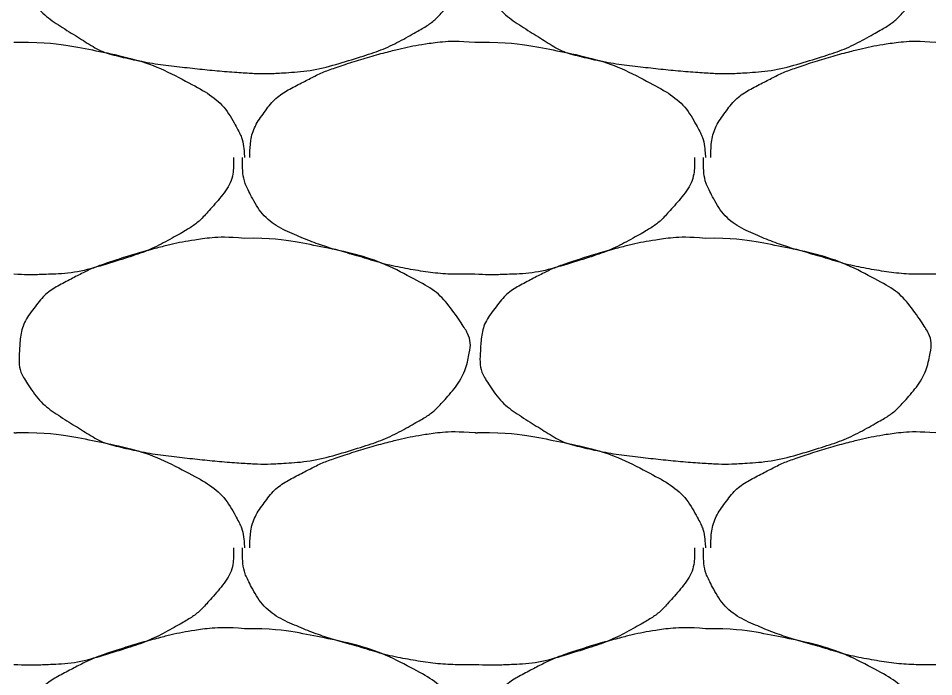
# Model space of a CAD drawing. Extents: x 1373719 to 1374161, y 379835 to 380167.
# Drawn here: x 1373962.689 to 1373963.604, y 379922.911 to 379923.569 of the extents above; entities that cross this region are included whole.
import ezdxf

# ---------------------------------------------------------------- set-up
doc = ezdxf.new("R2010")
doc.units = 0
doc.layers.add('Aggregate Base Course', color=7, linetype='Continuous')

msp = doc.modelspace()

# ---------------------------------------------------------------- linework, layer by layer
at = {"layer": 'Aggregate Base Course'}
for points, degree in [([(1373962.91465, 379923.7399), (1373962.94101, 379923.74026), (1373962.96746, 379923.73629), (1373962.99385, 379923.7309), (1373963.02607, 379923.72432), (1373963.05576, 379923.71452), (1373963.08565, 379923.6985), (1373963.10558, 379923.68782), (1373963.11921, 379923.67336), (1373963.13245, 379923.6535), (1373963.13814, 379923.64496), (1373963.1412, 379923.63513), (1373963.13965, 379923.6265), (1373963.1366, 379923.6096), (1373963.1278, 379923.59281), (1373963.11445, 379923.5779), (1373963.10601, 379923.56849), (1373963.09769, 379923.56213), (1373963.08745, 379923.5563), (1373963.06931, 379923.54599), (1373963.05143, 379923.53735), (1373963.03165, 379923.5311), (1373963.00609, 379923.52303), (1373962.98057, 379923.51655), (1373962.95425, 379923.5149), (1373962.94106, 379923.51408), (1373962.92781, 379923.51403), (1373962.91465, 379923.5149), (1373962.89482, 379923.51623), (1373962.87504, 379923.51813), (1373962.85525, 379923.5203), (1373962.83345, 379923.52269), (1373962.81194, 379923.52613), (1373962.79045, 379923.5311), (1373962.77279, 379923.53519), (1373962.75762, 379923.54462), (1373962.74185, 379923.5545), (1373962.72397, 379923.56571), (1373962.70944, 379923.57662), (1373962.69685, 379923.5959), (1373962.69037, 379923.60582), (1373962.68906, 379923.61643), (1373962.68965, 379923.6265), (1373962.69049, 379923.6411), (1373962.69356, 379923.65581), (1373962.70405, 379923.6697), (1373962.71466, 379923.68377), (1373962.72621, 379923.69129), (1373962.74005, 379923.6985), (1373962.75189, 379923.70468), (1373962.76352, 379923.71048), (1373962.77605, 379923.7147), (1373962.79393, 379923.72074), (1373962.81178, 379923.72615), (1373962.83005, 379923.7309), (1373962.84137, 379923.73385), (1373962.85269, 379923.7363), (1373962.86425, 379923.7381), (1373962.88092, 379923.74071), (1373962.89794, 379923.74135), (1373962.91465, 379923.7399)], 3), ([(1373963.37545, 379923.7399), (1373963.40181, 379923.74026), (1373963.42826, 379923.73629), (1373963.45465, 379923.7309), (1373963.48687, 379923.72432), (1373963.51656, 379923.71452), (1373963.54645, 379923.6985), (1373963.56638, 379923.68782), (1373963.58001, 379923.67336), (1373963.59325, 379923.6535), (1373963.59894, 379923.64496), (1373963.602, 379923.63513), (1373963.60045, 379923.6265), (1373963.5974, 379923.6096), (1373963.5886, 379923.59281), (1373963.57525, 379923.5779), (1373963.56681, 379923.56849), (1373963.55849, 379923.56213), (1373963.54825, 379923.5563), (1373963.53011, 379923.54599), (1373963.51223, 379923.53735), (1373963.49245, 379923.5311), (1373963.46689, 379923.52303), (1373963.44137, 379923.51655), (1373963.41505, 379923.5149), (1373963.40186, 379923.51408), (1373963.38861, 379923.51403), (1373963.37545, 379923.5149), (1373963.35562, 379923.51623), (1373963.33584, 379923.51813), (1373963.31605, 379923.5203), (1373963.29425, 379923.52269), (1373963.27274, 379923.52613), (1373963.25125, 379923.5311), (1373963.23359, 379923.53519), (1373963.21842, 379923.54462), (1373963.20265, 379923.5545), (1373963.18477, 379923.56571), (1373963.17024, 379923.57662), (1373963.15765, 379923.5959), (1373963.15117, 379923.60582), (1373963.14986, 379923.61643), (1373963.15045, 379923.6265), (1373963.15129, 379923.6411), (1373963.15436, 379923.65581), (1373963.16485, 379923.6697), (1373963.17546, 379923.68377), (1373963.18701, 379923.69129), (1373963.20085, 379923.6985), (1373963.21269, 379923.70468), (1373963.22432, 379923.71048), (1373963.23685, 379923.7147), (1373963.25473, 379923.72074), (1373963.27258, 379923.72615), (1373963.29085, 379923.7309), (1373963.30217, 379923.73385), (1373963.31349, 379923.7363), (1373963.32505, 379923.7381), (1373963.34172, 379923.74071), (1373963.35874, 379923.74135), (1373963.37545, 379923.7399)], 3), ([(1373962.68425, 379923.5455), (1373962.68604, 379923.5454), (1373962.68785, 379923.54561), (1373962.68965, 379923.5455)], 2), ([(1373962.68965, 379923.5455), (1373962.71601, 379923.54586), (1373962.74246, 379923.54189), (1373962.76885, 379923.5365), (1373962.80107, 379923.52992), (1373962.83076, 379923.52012), (1373962.86065, 379923.5041), (1373962.88058, 379923.49342), (1373962.89649, 379923.47951), (1373962.90745, 379923.4591), (1373962.91216, 379923.45032), (1373962.91392, 379923.4414), (1373962.91465, 379923.4321), (1373962.91469, 379923.43151), (1373962.91476, 379923.43089), (1373962.91465, 379923.4303)], 3), ([(1373962.92005, 379923.4303), (1373962.92007, 379923.4309), (1373962.92003, 379923.4315), (1373962.92005, 379923.4321), (1373962.92038, 379923.44728), (1373962.92466, 379923.46185), (1373962.93445, 379923.4753), (1373962.94435, 379923.48892), (1373962.95661, 379923.49689), (1373962.97045, 379923.5041), (1373962.98229, 379923.51028), (1373962.99392, 379923.51608), (1373963.00645, 379923.5203), (1373963.02433, 379923.52634), (1373963.04218, 379923.53175), (1373963.06045, 379923.5365), (1373963.07177, 379923.53945), (1373963.08309, 379923.5419), (1373963.09465, 379923.5437), (1373963.11132, 379923.54631), (1373963.12834, 379923.54695), (1373963.14505, 379923.5455)], 3), ([(1373963.14505, 379923.5455), (1373963.14684, 379923.5454), (1373963.14865, 379923.54561), (1373963.15045, 379923.5455)], 2), ([(1373963.15045, 379923.5455), (1373963.17681, 379923.54586), (1373963.20326, 379923.54189), (1373963.22965, 379923.5365), (1373963.26187, 379923.52992), (1373963.29156, 379923.52012), (1373963.32145, 379923.5041), (1373963.34138, 379923.49342), (1373963.35729, 379923.47951), (1373963.36825, 379923.4591), (1373963.37296, 379923.45032), (1373963.37472, 379923.4414), (1373963.37545, 379923.4321), (1373963.37549, 379923.43151), (1373963.37556, 379923.43089), (1373963.37545, 379923.4303)], 3), ([(1373963.38085, 379923.4303), (1373963.38087, 379923.4309), (1373963.38083, 379923.4315), (1373963.38085, 379923.4321), (1373963.38118, 379923.44728), (1373963.38546, 379923.46185), (1373963.39525, 379923.4753), (1373963.40515, 379923.48892), (1373963.41741, 379923.49689), (1373963.43125, 379923.5041), (1373963.44309, 379923.51028), (1373963.45472, 379923.51608), (1373963.46725, 379923.5203), (1373963.48513, 379923.52634), (1373963.50298, 379923.53175), (1373963.52125, 379923.5365), (1373963.53257, 379923.53945), (1373963.54389, 379923.5419), (1373963.55545, 379923.5437), (1373963.57212, 379923.54631), (1373963.58914, 379923.54695), (1373963.60585, 379923.5455)], 3), ([(1373962.90385, 379923.4303), (1373962.90389, 379923.4285), (1373962.90391, 379923.4267), (1373962.90385, 379923.4249), (1373962.90318, 379923.40666), (1373962.8916, 379923.39085), (1373962.87865, 379923.3763), (1373962.87046, 379923.36712), (1373962.86189, 379923.36053), (1373962.85165, 379923.3547), (1373962.83351, 379923.34439), (1373962.81563, 379923.33575), (1373962.79585, 379923.3295), (1373962.77029, 379923.32143), (1373962.74479, 379923.31433), (1373962.71845, 379923.3133), (1373962.70705, 379923.31286), (1373962.69563, 379923.31279), (1373962.68425, 379923.3133)], 3), ([(1373963.14505, 379923.3133), (1373963.14265, 379923.3133), (1373963.14025, 379923.3133), (1373963.13785, 379923.3133), (1373963.11796, 379923.3133), (1373963.09816, 379923.31516), (1373963.07845, 379923.3187), (1373963.05742, 379923.32248), (1373963.03736, 379923.3289), (1373963.0169, 379923.33478), (1373962.99924, 379923.33986), (1373962.98216, 379923.34555), (1373962.96505, 379923.3529), (1373962.94599, 379923.36109), (1373962.93013, 379923.37489), (1373962.92005, 379923.3943), (1373962.91486, 379923.40428), (1373962.91285, 379923.41443), (1373962.91285, 379923.4249), (1373962.91285, 379923.4267), (1373962.91285, 379923.4285), (1373962.91285, 379923.4303)], 3), ([(1373963.36465, 379923.4303), (1373963.36469, 379923.4285), (1373963.36471, 379923.4267), (1373963.36465, 379923.4249), (1373963.36398, 379923.40666), (1373963.3524, 379923.39085), (1373963.33945, 379923.3763), (1373963.33126, 379923.36712), (1373963.32269, 379923.36053), (1373963.31245, 379923.3547), (1373963.29431, 379923.34439), (1373963.27643, 379923.33575), (1373963.25665, 379923.3295), (1373963.23109, 379923.32143), (1373963.20559, 379923.31433), (1373963.17925, 379923.3133), (1373963.16785, 379923.31286), (1373963.15643, 379923.31279), (1373963.14505, 379923.3133)], 3), ([(1373963.60585, 379923.3133), (1373963.60345, 379923.3133), (1373963.60105, 379923.3133), (1373963.59865, 379923.3133), (1373963.57876, 379923.3133), (1373963.55896, 379923.31516), (1373963.53925, 379923.3187), (1373963.51822, 379923.32248), (1373963.49816, 379923.3289), (1373963.4777, 379923.33478), (1373963.46004, 379923.33986), (1373963.44296, 379923.34555), (1373963.42585, 379923.3529), (1373963.40679, 379923.36109), (1373963.39093, 379923.37489), (1373963.38085, 379923.3943), (1373963.37566, 379923.40428), (1373963.37365, 379923.41443), (1373963.37365, 379923.4249), (1373963.37365, 379923.4267), (1373963.37365, 379923.4285), (1373963.37365, 379923.4303)], 3), ([(1373962.91465, 379923.3493), (1373962.94101, 379923.34966), (1373962.96746, 379923.34569), (1373962.99385, 379923.3403), (1373963.02607, 379923.33372), (1373963.05576, 379923.32392), (1373963.08565, 379923.3079), (1373963.10558, 379923.29722), (1373963.11921, 379923.28276), (1373963.13245, 379923.2629), (1373963.13814, 379923.25436), (1373963.1412, 379923.24453), (1373963.13965, 379923.2359), (1373963.1366, 379923.219), (1373963.1278, 379923.20221), (1373963.11445, 379923.1873), (1373963.10601, 379923.17789), (1373963.09769, 379923.17153), (1373963.08745, 379923.1657), (1373963.06931, 379923.15539), (1373963.05143, 379923.14675), (1373963.03165, 379923.1405), (1373963.00609, 379923.13243), (1373962.98057, 379923.12595), (1373962.95425, 379923.1243), (1373962.94106, 379923.12348), (1373962.92781, 379923.12343), (1373962.91465, 379923.1243), (1373962.89482, 379923.12563), (1373962.87504, 379923.12753), (1373962.85525, 379923.1297), (1373962.83345, 379923.13209), (1373962.81194, 379923.13553), (1373962.79045, 379923.1405), (1373962.77279, 379923.14459), (1373962.75762, 379923.15402), (1373962.74185, 379923.1639), (1373962.72397, 379923.17511), (1373962.70944, 379923.18602), (1373962.69685, 379923.2053), (1373962.69037, 379923.21522), (1373962.68906, 379923.22583), (1373962.68965, 379923.2359), (1373962.69049, 379923.2505), (1373962.69356, 379923.26521), (1373962.70405, 379923.2791), (1373962.71466, 379923.29317), (1373962.72621, 379923.30069), (1373962.74005, 379923.3079), (1373962.75189, 379923.31408), (1373962.76352, 379923.31988), (1373962.77605, 379923.3241), (1373962.79393, 379923.33014), (1373962.81178, 379923.33555), (1373962.83005, 379923.3403), (1373962.84137, 379923.34325), (1373962.85269, 379923.3457), (1373962.86425, 379923.3475), (1373962.88092, 379923.35011), (1373962.89794, 379923.35075), (1373962.91465, 379923.3493)], 3), ([(1373963.37545, 379923.3493), (1373963.40181, 379923.34966), (1373963.42826, 379923.34569), (1373963.45465, 379923.3403), (1373963.48687, 379923.33372), (1373963.51656, 379923.32392), (1373963.54645, 379923.3079), (1373963.56638, 379923.29722), (1373963.58001, 379923.28276), (1373963.59325, 379923.2629), (1373963.59894, 379923.25436), (1373963.602, 379923.24453), (1373963.60045, 379923.2359), (1373963.5974, 379923.219), (1373963.5886, 379923.20221), (1373963.57525, 379923.1873), (1373963.56681, 379923.17789), (1373963.55849, 379923.17153), (1373963.54825, 379923.1657), (1373963.53011, 379923.15539), (1373963.51223, 379923.14675), (1373963.49245, 379923.1405), (1373963.46689, 379923.13243), (1373963.44137, 379923.12595), (1373963.41505, 379923.1243), (1373963.40186, 379923.12348), (1373963.38861, 379923.12343), (1373963.37545, 379923.1243), (1373963.35562, 379923.12563), (1373963.33584, 379923.12753), (1373963.31605, 379923.1297), (1373963.29425, 379923.13209), (1373963.27274, 379923.13553), (1373963.25125, 379923.1405), (1373963.23359, 379923.14459), (1373963.21842, 379923.15402), (1373963.20265, 379923.1639), (1373963.18477, 379923.17511), (1373963.17024, 379923.18602), (1373963.15765, 379923.2053), (1373963.15117, 379923.21522), (1373963.14986, 379923.22583), (1373963.15045, 379923.2359), (1373963.15129, 379923.2505), (1373963.15436, 379923.26521), (1373963.16485, 379923.2791), (1373963.17546, 379923.29317), (1373963.18701, 379923.30069), (1373963.20085, 379923.3079), (1373963.21269, 379923.31408), (1373963.22432, 379923.31988), (1373963.23685, 379923.3241), (1373963.25473, 379923.33014), (1373963.27258, 379923.33555), (1373963.29085, 379923.3403), (1373963.30217, 379923.34325), (1373963.31349, 379923.3457), (1373963.32505, 379923.3475), (1373963.34172, 379923.35011), (1373963.35874, 379923.35075), (1373963.37545, 379923.3493)], 3), ([(1373962.68425, 379923.1549), (1373962.68604, 379923.1548), (1373962.68785, 379923.15501), (1373962.68965, 379923.1549)], 2), ([(1373962.68965, 379923.1549), (1373962.71601, 379923.15526), (1373962.74246, 379923.15129), (1373962.76885, 379923.1459), (1373962.80107, 379923.13932), (1373962.83076, 379923.12952), (1373962.86065, 379923.1135), (1373962.88058, 379923.10282), (1373962.89649, 379923.08891), (1373962.90745, 379923.0685), (1373962.91216, 379923.05972), (1373962.91392, 379923.0508), (1373962.91465, 379923.0415), (1373962.91469, 379923.04091), (1373962.91476, 379923.04029), (1373962.91465, 379923.0397)], 3), ([(1373962.92005, 379923.0397), (1373962.92007, 379923.0403), (1373962.92003, 379923.0409), (1373962.92005, 379923.0415), (1373962.92038, 379923.05668), (1373962.92466, 379923.07125), (1373962.93445, 379923.0847), (1373962.94435, 379923.09832), (1373962.95661, 379923.10629), (1373962.97045, 379923.1135), (1373962.98229, 379923.11968), (1373962.99392, 379923.12548), (1373963.00645, 379923.1297), (1373963.02433, 379923.13574), (1373963.04218, 379923.14115), (1373963.06045, 379923.1459), (1373963.07177, 379923.14885), (1373963.08309, 379923.1513), (1373963.09465, 379923.1531), (1373963.11132, 379923.15571), (1373963.12834, 379923.15635), (1373963.14505, 379923.1549)], 3), ([(1373963.14505, 379923.1549), (1373963.14684, 379923.1548), (1373963.14865, 379923.15501), (1373963.15045, 379923.1549)], 2), ([(1373963.15045, 379923.1549), (1373963.17681, 379923.15526), (1373963.20326, 379923.15129), (1373963.22965, 379923.1459), (1373963.26187, 379923.13932), (1373963.29156, 379923.12952), (1373963.32145, 379923.1135), (1373963.34138, 379923.10282), (1373963.35729, 379923.08891), (1373963.36825, 379923.0685), (1373963.37296, 379923.05972), (1373963.37472, 379923.0508), (1373963.37545, 379923.0415), (1373963.37549, 379923.04091), (1373963.37556, 379923.04029), (1373963.37545, 379923.0397)], 3), ([(1373963.38085, 379923.0397), (1373963.38087, 379923.0403), (1373963.38083, 379923.0409), (1373963.38085, 379923.0415), (1373963.38118, 379923.05668), (1373963.38546, 379923.07125), (1373963.39525, 379923.0847), (1373963.40515, 379923.09832), (1373963.41741, 379923.10629), (1373963.43125, 379923.1135), (1373963.44309, 379923.11968), (1373963.45472, 379923.12548), (1373963.46725, 379923.1297), (1373963.48513, 379923.13574), (1373963.50298, 379923.14115), (1373963.52125, 379923.1459), (1373963.53257, 379923.14885), (1373963.54389, 379923.1513), (1373963.55545, 379923.1531), (1373963.57212, 379923.15571), (1373963.58914, 379923.15635), (1373963.60585, 379923.1549)], 3), ([(1373962.90385, 379923.0397), (1373962.90389, 379923.0379), (1373962.90391, 379923.0361), (1373962.90385, 379923.0343), (1373962.90318, 379923.01606), (1373962.8916, 379923.00025), (1373962.87865, 379922.9857), (1373962.87046, 379922.97652), (1373962.86189, 379922.96993), (1373962.85165, 379922.9641), (1373962.83351, 379922.95379), (1373962.81563, 379922.94515), (1373962.79585, 379922.9389), (1373962.77029, 379922.93083), (1373962.74479, 379922.92373), (1373962.71845, 379922.9227), (1373962.70705, 379922.92226), (1373962.69563, 379922.92219), (1373962.68425, 379922.9227)], 3), ([(1373963.14505, 379922.9227), (1373963.14265, 379922.9227), (1373963.14025, 379922.9227), (1373963.13785, 379922.9227), (1373963.11796, 379922.9227), (1373963.09816, 379922.92456), (1373963.07845, 379922.9281), (1373963.05742, 379922.93188), (1373963.03736, 379922.9383), (1373963.0169, 379922.94418), (1373962.99924, 379922.94926), (1373962.98216, 379922.95495), (1373962.96505, 379922.9623), (1373962.94599, 379922.97049), (1373962.93013, 379922.98429), (1373962.92005, 379923.0037), (1373962.91486, 379923.01368), (1373962.91285, 379923.02383), (1373962.91285, 379923.0343), (1373962.91285, 379923.0361), (1373962.91285, 379923.0379), (1373962.91285, 379923.0397)], 3), ([(1373963.36465, 379923.0397), (1373963.36469, 379923.0379), (1373963.36471, 379923.0361), (1373963.36465, 379923.0343), (1373963.36398, 379923.01606), (1373963.3524, 379923.00025), (1373963.33945, 379922.9857), (1373963.33126, 379922.97652), (1373963.32269, 379922.96993), (1373963.31245, 379922.9641), (1373963.29431, 379922.95379), (1373963.27643, 379922.94515), (1373963.25665, 379922.9389), (1373963.23109, 379922.93083), (1373963.20559, 379922.92373), (1373963.17925, 379922.9227), (1373963.16785, 379922.92226), (1373963.15643, 379922.92219), (1373963.14505, 379922.9227)], 3), ([(1373963.60585, 379922.9227), (1373963.60345, 379922.9227), (1373963.60105, 379922.9227), (1373963.59865, 379922.9227), (1373963.57876, 379922.9227), (1373963.55896, 379922.92456), (1373963.53925, 379922.9281), (1373963.51822, 379922.93188), (1373963.49816, 379922.9383), (1373963.4777, 379922.94418), (1373963.46004, 379922.94926), (1373963.44296, 379922.95495), (1373963.42585, 379922.9623), (1373963.40679, 379922.97049), (1373963.39093, 379922.98429), (1373963.38085, 379923.0037), (1373963.37566, 379923.01368), (1373963.37365, 379923.02383), (1373963.37365, 379923.0343), (1373963.37365, 379923.0361), (1373963.37365, 379923.0379), (1373963.37365, 379923.0397)], 3), ([(1373962.91465, 379922.9587), (1373962.94101, 379922.95906), (1373962.96746, 379922.95509), (1373962.99385, 379922.9497), (1373963.02607, 379922.94312), (1373963.05576, 379922.93332), (1373963.08565, 379922.9173), (1373963.10558, 379922.90662), (1373963.11921, 379922.89216), (1373963.13245, 379922.8723), (1373963.13814, 379922.86376), (1373963.1412, 379922.85393), (1373963.13965, 379922.8453), (1373963.1366, 379922.8284), (1373963.1278, 379922.81161), (1373963.11445, 379922.7967), (1373963.10601, 379922.78729), (1373963.09769, 379922.78093), (1373963.08745, 379922.7751), (1373963.06931, 379922.76479), (1373963.05143, 379922.75615), (1373963.03165, 379922.7499), (1373963.00609, 379922.74183), (1373962.98057, 379922.73535), (1373962.95425, 379922.7337), (1373962.94106, 379922.73288), (1373962.92781, 379922.73283), (1373962.91465, 379922.7337), (1373962.89482, 379922.73503), (1373962.87504, 379922.73693), (1373962.85525, 379922.7391), (1373962.83345, 379922.74149), (1373962.81194, 379922.74493), (1373962.79045, 379922.7499), (1373962.77279, 379922.75399), (1373962.75762, 379922.76342), (1373962.74185, 379922.7733), (1373962.72397, 379922.78451), (1373962.70944, 379922.79542), (1373962.69685, 379922.8147), (1373962.69037, 379922.82462), (1373962.68906, 379922.83523), (1373962.68965, 379922.8453), (1373962.69049, 379922.8599), (1373962.69356, 379922.87461), (1373962.70405, 379922.8885), (1373962.71466, 379922.90257), (1373962.72621, 379922.91009), (1373962.74005, 379922.9173), (1373962.75189, 379922.92348), (1373962.76352, 379922.92928), (1373962.77605, 379922.9335), (1373962.79393, 379922.93954), (1373962.81178, 379922.94495), (1373962.83005, 379922.9497), (1373962.84137, 379922.95265), (1373962.85269, 379922.9551), (1373962.86425, 379922.9569), (1373962.88092, 379922.95951), (1373962.89794, 379922.96015), (1373962.91465, 379922.9587)], 3), ([(1373963.37545, 379922.9587), (1373963.40181, 379922.95906), (1373963.42826, 379922.95509), (1373963.45465, 379922.9497), (1373963.48687, 379922.94312), (1373963.51656, 379922.93332), (1373963.54645, 379922.9173), (1373963.56638, 379922.90662), (1373963.58001, 379922.89216), (1373963.59325, 379922.8723), (1373963.59894, 379922.86376), (1373963.602, 379922.85393), (1373963.60045, 379922.8453), (1373963.5974, 379922.8284), (1373963.5886, 379922.81161), (1373963.57525, 379922.7967), (1373963.56681, 379922.78729), (1373963.55849, 379922.78093), (1373963.54825, 379922.7751), (1373963.53011, 379922.76479), (1373963.51223, 379922.75615), (1373963.49245, 379922.7499), (1373963.46689, 379922.74183), (1373963.44137, 379922.73535), (1373963.41505, 379922.7337), (1373963.40186, 379922.73288), (1373963.38861, 379922.73283), (1373963.37545, 379922.7337), (1373963.35562, 379922.73503), (1373963.33584, 379922.73693), (1373963.31605, 379922.7391), (1373963.29425, 379922.74149), (1373963.27274, 379922.74493), (1373963.25125, 379922.7499), (1373963.23359, 379922.75399), (1373963.21842, 379922.76342), (1373963.20265, 379922.7733), (1373963.18477, 379922.78451), (1373963.17024, 379922.79542), (1373963.15765, 379922.8147), (1373963.15117, 379922.82462), (1373963.14986, 379922.83523), (1373963.15045, 379922.8453), (1373963.15129, 379922.8599), (1373963.15436, 379922.87461), (1373963.16485, 379922.8885), (1373963.17546, 379922.90257), (1373963.18701, 379922.91009), (1373963.20085, 379922.9173), (1373963.21269, 379922.92348), (1373963.22432, 379922.92928), (1373963.23685, 379922.9335), (1373963.25473, 379922.93954), (1373963.27258, 379922.94495), (1373963.29085, 379922.9497), (1373963.30217, 379922.95265), (1373963.31349, 379922.9551), (1373963.32505, 379922.9569), (1373963.34172, 379922.95951), (1373963.35874, 379922.96015), (1373963.37545, 379922.9587)], 3)]:
    msp.add_open_spline(points, degree=degree, dxfattribs=at)

doc.saveas('drawing.dxf')
